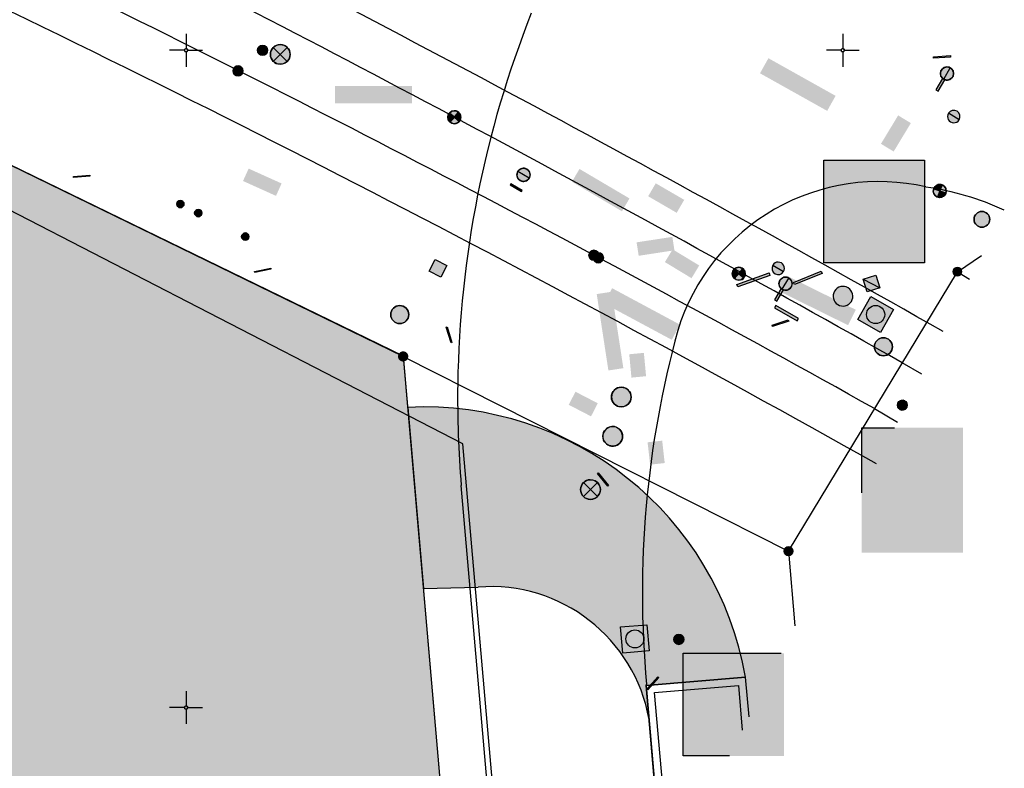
# Model space of a CAD drawing. Header units: metres. Extents: x 2695560 to 2696939, y 1260491 to 1262050.
# Tile 992 of 1005: x 2696895 to 2696932, y 1261622 to 1261651. Entities that reach past the tile are written whole.
import ezdxf

# ---------------------------------------------------------------- set-up
doc = ezdxf.new("R2010")
doc.units = ezdxf.units.M
doc.linetypes.add('AUSGEZOGEN', pattern=[0])
for name, color, linetype in [('XR$1$AV_Flächen (EO)', 7, 'AUSGEZOGEN'), ('XR$1$AV_Gebäudeflächen (BB)', 7, 'AUSGEZOGEN'), ('XR$1$AV_Gebäudeflächen ut.', 7, 'AUSGEZOGEN'), ('XR$1$AV_Grenzpunkte', 7, 'AUSGEZOGEN'), ('XR$1$AV_Koordinatennetzpunkte', 7, 'AUSGEZOGEN'), ('XR$1$AV_Linien (BB)', 7, 'AUSGEZOGEN'), ('XR$1$AV_Linien (EO)', 7, 'AUSGEZOGEN'), ('XR$1$AW_LK_Schachtdeckel', 24, 'AUSGEZOGEN'), ('XR$1$AW_LK_Vorflutereinlauf', 24, 'AUSGEZOGEN'), ('XR$1$AW_LK_Zwischenpunkt', 24, 'AUSGEZOGEN'), ('XR$1$EW_LK_Bauwerk', 1, 'AUSGEZOGEN'), ('XR$1$EW_LK_Bauwerk_FL_Linie_Punkt', 1, 'AUSGEZOGEN'), ('XR$1$EW_LK_Knoten', 1, 'AUSGEZOGEN'), ('XR$1$FM_LK_SW_TRASSEKNOTEN', 94, 'AUSGEZOGEN'), ('XR$1$GA_LK_Absperrarmatur', 32, 'AUSGEZOGEN'), ('XR$1$GA_LK_Rohrleitungsteil', 32, 'AUSGEZOGEN'), ('XR$1$Liegenschaftsgrenzen', 7, 'AUSGEZOGEN'), ('XR$1$PFAV', 255, 'AUSGEZOGEN'), ('XR$1$PFAW', 255, 'AUSGEZOGEN'), ('XR$1$PFEW', 255, 'AUSGEZOGEN'), ('XR$1$PFGA', 255, 'AUSGEZOGEN'), ('XR$1$PFWA', 255, 'AUSGEZOGEN'), ('XR$1$PFWFM', 255, 'AUSGEZOGEN'), ('XR$1$RAEW', 8, 'AUSGEZOGEN'), ('XR$1$RP_Abstandslinie', 7, 'AUSGEZOGEN'), ('XR$1$WA_LK_Absperrarmatur', 171, 'AUSGEZOGEN'), ('XR$1$WA_LK_Hydrant', 171, 'AUSGEZOGEN'), ('XR$1$WA_LK_Rohrleitungsteil', 171, 'AUSGEZOGEN')]:
    doc.layers.add(name, color=color, linetype=linetype)

# ---------------------------------------------------------------- blocks, each defined once
blk = doc.blocks.new('COMPLEXOBJECT_749')
at = {"layer": 'XR$1$AV_Linien (BB)', "color": 7, "linetype": 'AUSGEZOGEN', "transparency": 33554687}
for centre, radius, start, end in [((6926.366, 11637.014), 7.993, 119.7101, 163.0642), ((6954.89, 11629.366), 37.521, 164.5802, 185.3197)]:
    blk.add_arc(centre, radius, start, end, dxfattribs=at)
blk = doc.blocks.new('COMPLEXOBJECT_762')
at = {"layer": 'XR$1$AV_Linien (BB)', "color": 7, "linetype": 'AUSGEZOGEN', "transparency": 33554687}
blk.add_line((6912.753, 11607.431), (6910.475, 11633.445), dxfattribs=at)
blk.add_arc((6950.035, 11636.751), 39.698, 179.1987, 184.7767, dxfattribs=at)
blk = doc.blocks.new('COMPLEXOBJECT_837')
at = {"layer": 'XR$1$AV_Flächen (EO)', "color": 7, "linetype": 'AUSGEZOGEN', "transparency": 33554687}
blk.add_arc((6612.489, 11074.631), 643.406, 60.817542, 64.035142, dxfattribs=at)
blk = doc.blocks.new('COMPLEXOBJECT_838')
at = {"layer": 'XR$1$AV_Flächen (EO)', "color": 7, "linetype": 'AUSGEZOGEN', "transparency": 33554687}
blk.add_arc((6544.066, 10959.027), 779.744, 60.564685, 63.194661, dxfattribs=at)
blk = doc.blocks.new('COMPLEXOBJECT_970')
at = {"layer": 'XR$1$AV_Flächen (EO)', "color": 7, "linetype": 'AUSGEZOGEN', "transparency": 33554687}
blk.add_line((6909.039, 11629.53), (6911.12, 11629.58), dxfattribs=at)
blk.add_arc((6911.599, 11623.48), 6.119, 9.9777, 94.486, dxfattribs=at)
blk = doc.blocks.new('COMPLEXOBJECT_1074')
at = {"layer": 'XR$1$AV_Linien (EO)', "color": 7, "linetype": 'AUSGEZOGEN', "transparency": 33554687}
blk.add_arc((6542.623, 10956.311), 784.619, 60.51411, 63.191552, dxfattribs=at)
blk = doc.blocks.new('COMPLEXOBJECT_1075')
at = {"layer": 'XR$1$AV_Linien (EO)', "color": 7, "linetype": 'AUSGEZOGEN', "transparency": 33554687}
blk.add_arc((6628.355, 11103.793), 608.411, 60.680507, 64.913591, dxfattribs=at)
blk = doc.blocks.new('BAV15')
at = {"layer": 'XR$1$PFAV', "transparency": 33554687}
blk.add_hatch(color=7, dxfattribs=at).paths.add_polyline_path([(0.5, 0), (0.49, 0.1), (0.46, 0.2), (0.41, 0.29), (0.34, 0.36), (0.26, 0.42), (0.17, 0.47), (0.08, 0.49), (-0.03, 0.5), (-0.13, 0.48), (-0.22, 0.45), (-0.31, 0.4), (-0.38, 0.33), (-0.44, 0.24), (-0.48, 0.15), (-0.5, 0.05), (-0.5, -0.05), (-0.48, -0.15), (-0.44, -0.24), (-0.38, -0.33), (-0.31, -0.4), (-0.22, -0.45), (-0.13, -0.48), (-0.03, -0.5), (0.08, -0.49), (0.17, -0.47), (0.26, -0.42), (0.34, -0.36), (0.41, -0.29), (0.46, -0.2), (0.49, -0.1)])
at = {"color": 7, "transparency": 33554687}
for start, end in [(90, 270), (270, 90)]:
    blk.add_arc((0, 0), 0.5, start, end, dxfattribs=at)
at = {"layer": 'XR$1$PFAV', "transparency": 33554687}
blk.add_circle((0, 0), 0.5, dxfattribs=at)
blk = doc.blocks.new('BWAV20')
at = {"true_color": 0x000000, "transparency": 33554687}
blk.add_hatch(color=18, dxfattribs=at).paths.add_polyline_path([(0.167, 0), (0.163, 0.034), (0.153, 0.066), (0.137, 0.095), (0.115, 0.121), (0.088, 0.141), (0.058, 0.156), (0.025, 0.165), (-0.008, 0.166), (-0.042, 0.161), (-0.073, 0.15), (-0.102, 0.132), (-0.126, 0.109), (-0.146, 0.081), (-0.159, 0.05), (-0.166, 0.017), (-0.166, -0.017), (-0.159, -0.05), (-0.146, -0.081), (-0.126, -0.109), (-0.102, -0.132), (-0.073, -0.15), (-0.042, -0.161), (-0.008, -0.166), (0.025, -0.165), (0.058, -0.156), (0.088, -0.141), (0.115, -0.121), (0.137, -0.095), (0.153, -0.066), (0.163, -0.034)])
at = {"layer": 'XR$1$PFAV', "transparency": 33554687}
blk.add_hatch(color=7, dxfattribs=at).paths.add_polyline_path([(0.5, 0), (0.49, 0.101), (0.459, 0.197), (0.41, 0.286), (0.344, 0.362), (0.264, 0.424), (0.174, 0.469), (0.076, 0.494), (-0.025, 0.499), (-0.125, 0.484), (-0.22, 0.449), (-0.306, 0.395), (-0.379, 0.326), (-0.437, 0.243), (-0.477, 0.15), (-0.497, 0.051), (-0.497, -0.051), (-0.477, -0.15), (-0.437, -0.243), (-0.379, -0.326), (-0.306, -0.395), (-0.22, -0.449), (-0.125, -0.484), (-0.025, -0.499), (0.076, -0.494), (0.174, -0.469), (0.264, -0.424), (0.344, -0.362), (0.41, -0.286), (0.459, -0.197), (0.49, -0.101)])
blk = doc.blocks.new('BAV2041')
at = {"color": 7, "transparency": 33554687}
for p, q in [((0, 0.5), (0, 0.05)), ((-0.05, 0), (-0.5, 0)), ((0.05, 0), (0.5, 0)), ((0, -0.05), (0, -0.5))]:
    blk.add_line(p, q, dxfattribs=at)
blk.add_circle((0, 0), 0.05, dxfattribs=at)
for start, end in [(90, 270), (270, 90)]:
    blk.add_arc((0, 0), 0.05, start, end, dxfattribs=at)
blk = doc.blocks.new('BAW2092')
at = {"true_color": 0x000000, "transparency": 33554687}
blk.add_hatch(color=18, dxfattribs=at).paths.add_polyline_path([(-0.03, 0.5), (-0.03, -0.5), (0.03, -0.5), (0.03, 0.5)])
at = {"transparency": 33554687}
blk.add_lwpolyline([(-0.03, 0.5), (0.03, 0.5), (0.03, -0.5), (-0.03, -0.5), (-0.03, 0.5)], close=True, dxfattribs=at)
blk = doc.blocks.new('BAW2081')
at = {"layer": 'XR$1$PFAW', "transparency": 33554687}
blk.add_hatch(color=7, dxfattribs=at).paths.add_polyline_path([(0.5, 0), (0.49, 0.101), (0.459, 0.197), (0.41, 0.286), (0.344, 0.362), (0.264, 0.424), (0.174, 0.469), (0.076, 0.494), (-0.025, 0.499), (-0.125, 0.484), (-0.22, 0.449), (-0.306, 0.395), (-0.379, 0.326), (-0.437, 0.243), (-0.477, 0.15), (-0.497, 0.051), (-0.497, -0.051), (-0.477, -0.15), (-0.437, -0.243), (-0.379, -0.326), (-0.306, -0.395), (-0.22, -0.449), (-0.125, -0.484), (-0.025, -0.499), (0.076, -0.494), (0.174, -0.469), (0.264, -0.424), (0.344, -0.362), (0.41, -0.286), (0.459, -0.197), (0.49, -0.101)])
at = {"transparency": 33554687}
blk.add_line((-0.433, -0.25), (0, 0), dxfattribs=at)
blk.add_lwpolyline([(0, 0.5), (0, 0), (0.433, -0.25)], dxfattribs=at)
for start, end in [(90, 180), (180, 270), (0, 90), (270, 0)]:
    blk.add_arc((0, 0), 0.5, start, end, dxfattribs=at)
at = {"layer": 'XR$1$PFAW', "transparency": 33554687}
blk.add_circle((0, 0), 0.5, dxfattribs=at)
blk = doc.blocks.new('BAW2082')
at = {"layer": 'XR$1$PFAW', "transparency": 33554687}
blk.add_hatch(color=7, dxfattribs=at).paths.add_polyline_path([(0.509, -0.003), (0.499, 0.098), (0.469, 0.194), (0.42, 0.283), (0.354, 0.359), (0.274, 0.421), (0.183, 0.466), (0.085, 0.491), (-0.016, 0.496), (-0.116, 0.481), (-0.211, 0.446), (-0.297, 0.392), (-0.37, 0.323), (-0.428, 0.24), (-0.468, 0.147), (-0.488, 0.047), (-0.488, -0.054), (-0.468, -0.153), (-0.428, -0.246), (-0.37, -0.329), (-0.297, -0.398), (-0.211, -0.452), (-0.116, -0.487), (-0.016, -0.502), (0.085, -0.497), (0.183, -0.472), (0.274, -0.427), (0.354, -0.366), (0.42, -0.289), (0.469, -0.2), (0.499, -0.104)])
at = {"transparency": 33554687}
for start, end in [(91.1948, 268.8052), (268.8052, 91.1948)]:
    blk.add_arc((0.01, 0), 0.5, start, end, dxfattribs=at)
at = {"layer": 'XR$1$PFAW', "transparency": 33554687}
blk.add_circle((0.009, -0.003), 0.5, dxfattribs=at)
blk = doc.blocks.new('BAW2087')
at = {"lineweight": 25, "true_color": 0x000000, "transparency": 33554687}
h = blk.add_hatch(color=18, dxfattribs=at)
h.paths.add_polyline_path([(-0.5, 0.5), (-0.5, -0.5), (0.5, -0.5), (0.5, 0.5)])
h.paths.add_polyline_path([(0.337, -0.069), (0.316, -0.136), (0.282, -0.196), (0.237, -0.249), (0.182, -0.292), (0.119, -0.322), (0.052, -0.34), (-0.017, -0.343), (-0.086, -0.333), (-0.151, -0.309), (-0.21, -0.272), (-0.261, -0.224), (-0.301, -0.167), (-0.328, -0.103), (-0.342, -0.035), (-0.342, 0.035), (-0.328, 0.103), (-0.301, 0.167), (-0.261, 0.224), (-0.21, 0.272), (-0.151, 0.309), (-0.086, 0.333), (-0.017, 0.343), (0.052, 0.34), (0.119, 0.322), (0.182, 0.292), (0.237, 0.249), (0.282, 0.196), (0.316, 0.136), (0.337, 0.069), (0.344, 0)], flags=16)
at = {"layer": 'XR$1$PFAW', "lineweight": 25, "transparency": 33554687}
blk.add_hatch(color=7, dxfattribs=at).paths.add_polyline_path([(0.344, 0), (0.337, 0.069), (0.316, 0.136), (0.282, 0.196), (0.237, 0.249), (0.182, 0.292), (0.119, 0.322), (0.052, 0.34), (-0.017, 0.343), (-0.086, 0.333), (-0.151, 0.309), (-0.21, 0.272), (-0.261, 0.224), (-0.301, 0.167), (-0.328, 0.103), (-0.342, 0.035), (-0.342, -0.035), (-0.328, -0.103), (-0.301, -0.167), (-0.261, -0.224), (-0.21, -0.272), (-0.151, -0.309), (-0.086, -0.333), (-0.017, -0.343), (0.052, -0.34), (0.119, -0.322), (0.182, -0.292), (0.237, -0.249), (0.282, -0.196), (0.316, -0.136), (0.337, -0.069)])
at = {"lineweight": 25, "transparency": 33554687}
for p, q in [((-0.5, 0.5, 0.993), (0.5, 0.5, 0.993)), ((-0.5, -0.5, 0.993), (-0.5, 0.5, 0.993)), ((0.5, 0.5, 0.993), (0.5, -0.5, 0.993)), ((0.5, -0.5, 0.993), (-0.5, -0.5, 0.993))]:
    blk.add_line(p, q, dxfattribs=at)
blk.add_circle((0, 0), 0.344, dxfattribs=at)
at = {"layer": 'XR$1$PFAW', "lineweight": 25, "transparency": 33554687}
blk.add_line((-0.5, 0.5), (0.5, 0.5), dxfattribs=at)
at = {"layer": 'XR$1$PFAW', "color": 31, "lineweight": 25, "transparency": 33554687}
for p, q in [((-0.5, -0.5), (-0.5, 0.5)), ((0.5, 0.5), (0.5, -0.5)), ((0.5, -0.5), (-0.5, -0.5))]:
    blk.add_line(p, q, dxfattribs=at)
at = {"layer": 'XR$1$PFAW', "lineweight": 25, "transparency": 33554687}
blk.add_circle((0, 0), 0.344, dxfattribs=at)
blk = doc.blocks.new('BWA2011')
at = {"layer": 'XR$1$PFWA', "transparency": 33554687}
blk.add_hatch(color=7, dxfattribs=at).paths.add_polyline_path([(-0.5, 0.5), (-0.5, -0.5), (0.5, -0.5), (0.5, 0.5)])
at = {"transparency": 33554687}
blk.add_line((-0.5, -0.5), (0.5, 0.5), dxfattribs=at)
blk.add_lwpolyline([(-0.5, 0.5), (0.5, 0.5), (0.5, -0.5), (-0.5, -0.5), (-0.5, 0.5)], close=True, dxfattribs=at)
at = {"layer": 'XR$1$PFWA', "transparency": 33554687}
blk.add_lwpolyline([(-0.5, 0.5), (0.5, 0.5), (0.5, -0.5), (-0.5, -0.5), (-0.5, 0.5)], close=True, dxfattribs=at)
blk = doc.blocks.new('BWA2013')
at = {"true_color": 0x000000, "transparency": 33554687}
blk.add_hatch(color=18, dxfattribs=at).paths.add_polyline_path([(-0.291, -0.409), (0.352, 0.357), (0.291, 0.409), (-0.352, -0.357)])
at = {"transparency": 33554687}
blk.add_lwpolyline([(-0.291, -0.409), (-0.352, -0.357), (0.291, 0.409), (0.352, 0.357), (-0.291, -0.409)], close=True, dxfattribs=at)
blk = doc.blocks.new('BWA14')
at = {"true_color": 0x000000, "transparency": 33554687}
blk.add_hatch(color=18, dxfattribs=at).paths.add_polyline_path([(-0.05, -0.5), (0.05, -0.5), (0.05, 0.5), (-0.05, 0.5)])
at = {"transparency": 33554687}
blk.add_lwpolyline([(-0.05, -0.5), (0.05, -0.5), (0.05, 0.5), (-0.05, 0.5), (-0.05, -0.5)], close=True, dxfattribs=at)
blk = doc.blocks.new('BWA957')
at = {"true_color": 0x000000, "transparency": 33554687}
blk.add_hatch(color=18, dxfattribs=at).paths.add_polyline_path([(0.5, 0), (0.49, 0.101), (0.459, 0.197), (0.41, 0.286), (0.344, 0.362), (0.264, 0.424), (0.174, 0.469), (0.076, 0.494), (-0.025, 0.499), (-0.125, 0.484), (-0.22, 0.449), (-0.306, 0.395), (-0.379, 0.326), (-0.437, 0.243), (-0.477, 0.15), (-0.497, 0.051), (-0.497, -0.051), (-0.477, -0.15), (-0.437, -0.243), (-0.379, -0.326), (-0.306, -0.395), (-0.22, -0.449), (-0.125, -0.484), (-0.025, -0.499), (0.076, -0.494), (0.174, -0.469), (0.264, -0.424), (0.344, -0.362), (0.41, -0.286), (0.459, -0.197), (0.49, -0.101)])
at = {"transparency": 33554687}
for start, end in [(90, 180), (0, 90), (180, 270), (270, 0)]:
    blk.add_arc((0, 0), 0.5, start, end, dxfattribs=at)
blk = doc.blocks.new('BWA2010')
at = {"true_color": 0x000000, "transparency": 33554687}
blk.add_hatch(color=18, dxfattribs=at).paths.add_polyline_path([(-0.1, -0.5), (0.1, -0.5), (0.1, 0.5), (-0.1, 0.5)])
at = {"layer": 'XR$1$PFWA', "transparency": 33554687}
blk.add_hatch(color=7, dxfattribs=at).paths.add_polyline_path([(0.5, -1), (0.49, -0.899), (0.459, -0.803), (0.41, -0.714), (0.344, -0.638), (0.264, -0.576), (0.174, -0.531), (0.076, -0.506), (-0.025, -0.501), (-0.125, -0.516), (-0.22, -0.551), (-0.306, -0.605), (-0.379, -0.674), (-0.437, -0.757), (-0.477, -0.85), (-0.497, -0.949), (-0.497, -1.051), (-0.477, -1.15), (-0.437, -1.243), (-0.379, -1.326), (-0.306, -1.395), (-0.22, -1.449), (-0.125, -1.484), (-0.025, -1.499), (0.076, -1.494), (0.174, -1.469), (0.264, -1.424), (0.344, -1.362), (0.41, -1.286), (0.459, -1.197), (0.49, -1.101)])
at = {"transparency": 33554687}
blk.add_line((0, -0.5), (0, -1.5), dxfattribs=at)
blk.add_lwpolyline([(-0.1, -0.5), (0.1, -0.5), (0.1, 0.5), (-0.1, 0.5), (-0.1, -0.5)], close=True, dxfattribs=at)
for start, end in [(90, 270), (270, 90)]:
    blk.add_arc((0, -1), 0.5, start, end, dxfattribs=at)
at = {"layer": 'XR$1$PFWA', "transparency": 33554687}
blk.add_circle((0, -1), 0.5, dxfattribs=at)
blk = doc.blocks.new('BWA965')
at = {"layer": 'XR$1$PFWA', "transparency": 33554687}
blk.add_hatch(color=7, dxfattribs=at).paths.add_polyline_path([(0, 0.5), (-0.051, 0.497), (-0.101, 0.49), (-0.15, 0.477), (-0.197, 0.459), (-0.243, 0.437), (-0.286, 0.41), (-0.326, 0.379), (-0.362, 0.344), (-0.395, 0.306), (-0.424, 0.264), (-0.449, 0.22), (-0.469, 0.174), (-0.484, 0.125), (-0.494, 0.076), (-0.499, 0.025), (-0.499, -0.025), (-0.494, -0.076), (-0.484, -0.125), (-0.469, -0.174), (-0.449, -0.22), (-0.424, -0.264), (-0.395, -0.306), (-0.362, -0.344), (-0.326, -0.379), (-0.286, -0.41), (-0.243, -0.437), (-0.197, -0.459), (-0.15, -0.477), (-0.101, -0.49), (-0.051, -0.497), (0, -0.5), (0.051, -0.497), (0.101, -0.49), (0.15, -0.477), (0.197, -0.459), (0.243, -0.437), (0.286, -0.41), (0.326, -0.379), (0.362, -0.344), (0.395, -0.306), (0.424, -0.264), (0.449, -0.22), (0.469, -0.174), (0.484, -0.125), (0.494, -0.076), (0.499, -0.025), (0.499, 0.025), (0.494, 0.076), (0.484, 0.125), (0.469, 0.174), (0.449, 0.22), (0.424, 0.264), (0.395, 0.306), (0.362, 0.344), (0.326, 0.379), (0.286, 0.41), (0.243, 0.437), (0.197, 0.459), (0.15, 0.477), (0.101, 0.49), (0.051, 0.497)])
at = {"transparency": 33554687}
blk.add_line((0, 0.5), (0, -0.5), dxfattribs=at)
for start, end in [(90, 270), (270, 90)]:
    blk.add_arc((0, 0), 0.5, start, end, dxfattribs=at)
blk = doc.blocks.new('BWA2012')
at = {"layer": 'XR$1$PFWA', "transparency": 33554687}
blk.add_hatch(color=7, dxfattribs=at).paths.add_polyline_path([(0.5, 0), (0.49, 0.101), (0.459, 0.197), (0.41, 0.286), (0.344, 0.362), (0.264, 0.424), (0.174, 0.469), (0.076, 0.494), (-0.025, 0.499), (-0.125, 0.484), (-0.22, 0.449), (-0.306, 0.395), (-0.379, 0.326), (-0.437, 0.243), (-0.477, 0.15), (-0.497, 0.051), (-0.497, -0.051), (-0.477, -0.15), (-0.437, -0.243), (-0.379, -0.326), (-0.306, -0.395), (-0.22, -0.449), (-0.125, -0.484), (-0.025, -0.499), (0.076, -0.494), (0.174, -0.469), (0.264, -0.424), (0.344, -0.362), (0.41, -0.286), (0.459, -0.197), (0.49, -0.101)])
at = {"transparency": 33554687}
blk.add_line((0.354, 0.354), (-0.354, -0.354), dxfattribs=at)
for start, end in [(45, 225), (225, 45)]:
    blk.add_arc((0, 0), 0.5, start, end, dxfattribs=at)
at = {"layer": 'XR$1$PFWA', "transparency": 33554687}
blk.add_circle((0, 0), 0.5, dxfattribs=at)
blk = doc.blocks.new('BGA14')
at = {"transparency": 33554687}
blk.add_hatch(color=36, dxfattribs=at).paths.add_polyline_path([(-0.05, -0.5), (0.05, -0.5), (0.05, 0.5), (-0.05, 0.5)])
at = {"color": 32, "transparency": 33554687}
blk.add_lwpolyline([(-0.05, -0.5), (0.05, -0.5), (0.05, 0.5), (-0.05, 0.5), (-0.05, -0.5)], close=True, dxfattribs=at)
blk = doc.blocks.new('BGA965')
at = {"layer": 'XR$1$PFGA', "transparency": 33554687}
blk.add_hatch(color=7, dxfattribs=at).paths.add_polyline_path([(0.5, 0), (0.49, 0.101), (0.459, 0.197), (0.41, 0.286), (0.344, 0.362), (0.264, 0.424), (0.174, 0.469), (0.076, 0.494), (-0.025, 0.499), (-0.125, 0.484), (-0.22, 0.449), (-0.306, 0.395), (-0.379, 0.326), (-0.437, 0.243), (-0.477, 0.15), (-0.497, 0.051), (-0.497, -0.051), (-0.477, -0.15), (-0.437, -0.243), (-0.379, -0.326), (-0.306, -0.395), (-0.22, -0.449), (-0.125, -0.484), (-0.025, -0.499), (0.076, -0.494), (0.174, -0.469), (0.264, -0.424), (0.344, -0.362), (0.41, -0.286), (0.459, -0.197), (0.49, -0.101)])
at = {"color": 32, "transparency": 33554687}
blk.add_line((0, 0.5), (0, -0.5), dxfattribs=at)
for start, end in [(90, 270), (270, 90)]:
    blk.add_arc((0, 0), 0.5, start, end, dxfattribs=at)
at = {"layer": 'XR$1$PFGA', "transparency": 33554687}
blk.add_circle((0, 0), 0.5, dxfattribs=at)
blk = doc.blocks.new('BEW15')
at = {"layer": 'XR$1$PFEW', "transparency": 33554687}
h = blk.add_hatch(color=7, dxfattribs=at)
h.paths.add_polyline_path([(-0.5, 0), (-0.497, -0.05), (-0.489, -0.1), (-0.477, -0.15), (-0.459, -0.197), (-0.437, -0.242), (-0.41, -0.285), (-0.379, -0.326), (-0.344, -0.362), (-0.306, -0.395), (-0.264, -0.424), (-0.22, -0.449), (-0.173, -0.469), (-0.125, -0.484), (-0.075, -0.494), (-0.025, -0.499), (0.026, -0.499), (0.076, -0.494), (0.126, -0.484), (0.174, -0.469), (0.22, -0.449), (0.265, -0.424), (0.306, -0.395), (0.345, -0.362), (0.38, -0.326), (0.411, -0.285), (0.437, -0.242), (0.46, -0.197), (0.477, -0.15), (0.49, -0.1), (0.498, -0.05), (0.5, 0), (0.498, 0.051), (0.49, 0.101), (0.477, 0.15), (0.46, 0.197), (0.437, 0.243), (0.411, 0.286), (0.38, 0.326), (0.345, 0.363), (0.306, 0.396), (0.265, 0.424), (0.22, 0.449), (0.174, 0.469), (0.126, 0.484), (0.076, 0.494), (0.026, 0.5), (-0.025, 0.5), (-0.075, 0.494), (-0.125, 0.484), (-0.173, 0.469), (-0.22, 0.449), (-0.264, 0.424), (-0.306, 0.396), (-0.344, 0.363), (-0.379, 0.326), (-0.41, 0.286), (-0.437, 0.243), (-0.459, 0.197), (-0.477, 0.15), (-0.489, 0.101), (-0.497, 0.051)])
h.paths.add_polyline_path([(0.01, 0.001), (0.01, 0), (0.01, -0.001), (0.01, -0.002), (0.01, -0.003), (0.009, -0.004), (0.009, -0.005), (0.009, -0.006), (0.008, -0.006), (0.007, -0.007), (0.006, -0.008), (0.006, -0.008), (0.005, -0.009), (0.004, -0.009), (0.003, -0.01), (0.002, -0.01), (0.001, -0.01), (0, -0.01), (-0.001, -0.01), (-0.002, -0.01), (-0.003, -0.009), (-0.004, -0.009), (-0.005, -0.008), (-0.006, -0.008), (-0.007, -0.007), (-0.007, -0.006), (-0.008, -0.006), (-0.008, -0.005), (-0.009, -0.004), (-0.009, -0.003), (-0.009, -0.002), (-0.01, -0.001), (-0.01, 0), (-0.01, 0.001), (-0.009, 0.002), (-0.009, 0.003), (-0.009, 0.004), (-0.008, 0.005), (-0.008, 0.006), (-0.007, 0.007), (-0.007, 0.007), (-0.006, 0.008), (-0.005, 0.009), (-0.004, 0.009), (-0.003, 0.01), (-0.002, 0.01), (-0.001, 0.01), (0, 0.01), (0.001, 0.01), (0.002, 0.01), (0.003, 0.01), (0.004, 0.01), (0.005, 0.009), (0.006, 0.009), (0.006, 0.008), (0.007, 0.007), (0.008, 0.007), (0.009, 0.006), (0.009, 0.005), (0.009, 0.004), (0.01, 0.003), (0.01, 0.002)], flags=16)
at = {"color": 1, "transparency": 33554687}
for start, end in [(0, 180), (180, 0)]:
    blk.add_arc((0, 0), 0.5, start, end, dxfattribs=at)
at = {"layer": 'XR$1$PFEW', "transparency": 33554687}
blk.add_circle((0, 0), 0.5, dxfattribs=at)
blk = doc.blocks.new('BEWLP2574')
at = {"layer": 'XR$1$PFEW', "transparency": 33554687}
blk.add_hatch(color=7, dxfattribs=at).paths.add_polyline_path([(-0.5, 0), (-0.497, -0.051), (-0.489, -0.101), (-0.477, -0.15), (-0.459, -0.198), (-0.437, -0.243), (-0.41, -0.286), (-0.379, -0.326), (-0.344, -0.363), (-0.306, -0.396), (-0.264, -0.425), (-0.22, -0.449), (-0.173, -0.469), (-0.125, -0.485), (-0.075, -0.495), (-0.025, -0.5), (0.026, -0.5), (0.076, -0.495), (0.126, -0.485), (0.174, -0.469), (0.221, -0.449), (0.265, -0.425), (0.306, -0.396), (0.345, -0.363), (0.38, -0.326), (0.411, -0.286), (0.437, -0.243), (0.46, -0.198), (0.477, -0.15), (0.49, -0.101), (0.498, -0.051), (0.5, 0), (0.498, 0.05), (0.49, 0.1), (0.477, 0.149), (0.46, 0.197), (0.437, 0.242), (0.411, 0.285), (0.38, 0.325), (0.345, 0.362), (0.306, 0.395), (0.265, 0.424), (0.221, 0.448), (0.174, 0.468), (0.126, 0.484), (0.076, 0.494), (0.026, 0.499), (-0.025, 0.499), (-0.075, 0.494), (-0.125, 0.484), (-0.173, 0.468), (-0.22, 0.448), (-0.264, 0.424), (-0.306, 0.395), (-0.344, 0.362), (-0.379, 0.325), (-0.41, 0.285), (-0.437, 0.242), (-0.459, 0.197), (-0.477, 0.149), (-0.489, 0.1), (-0.497, 0.05)])
at = {"color": 1, "transparency": 33554687}
for start, end in [(90, 180), (0, 90), (180, 270), (270, 0)]:
    blk.add_arc((0, 0), 0.5, start, end, dxfattribs=at)
at = {"layer": 'XR$1$PFEW', "transparency": 33554687}
blk.add_circle((0, 0), 0.5, dxfattribs=at)
blk = doc.blocks.new('BEWLP2561')
at = {"layer": 'XR$1$PFEW', "transparency": 33554687}
blk.add_hatch(color=7, dxfattribs=at).paths.add_polyline_path([(0.488, 0), (0.478, 0.101), (0.448, 0.197), (0.399, 0.286), (0.333, 0.362), (0.253, 0.424), (0.162, 0.469), (0.064, 0.494), (-0.037, 0.499), (-0.137, 0.484), (-0.232, 0.449), (-0.318, 0.395), (-0.391, 0.326), (-0.449, 0.243), (-0.489, 0.15), (-0.509, 0.051), (-0.509, -0.051), (-0.489, -0.15), (-0.449, -0.243), (-0.391, -0.326), (-0.318, -0.395), (-0.232, -0.449), (-0.137, -0.484), (-0.037, -0.499), (0.064, -0.494), (0.162, -0.469), (0.253, -0.424), (0.333, -0.362), (0.399, -0.286), (0.448, -0.197), (0.478, -0.101)])
at = {"layer": 'XR$1$RAEW', "transparency": 33554687}
for points in [[(-0.324, -0.38), (-0.009, 0.003), (-0.38, 0.325), (-0.396, 0.305), (-0.411, 0.285), (-0.425, 0.263), (-0.438, 0.242), (-0.449, 0.219), (-0.46, 0.196), (-0.469, 0.172), (-0.477, 0.148), (-0.484, 0.124), (-0.49, 0.099), (-0.494, 0.074), (-0.497, 0.049), (-0.499, 0.024), (-0.5, -0.001), (-0.499, -0.027), (-0.497, -0.052), (-0.494, -0.077), (-0.489, -0.102), (-0.484, -0.127), (-0.477, -0.151), (-0.468, -0.175), (-0.459, -0.198), (-0.448, -0.221), (-0.436, -0.244), (-0.423, -0.266), (-0.409, -0.287), (-0.394, -0.307), (-0.378, -0.327), (-0.361, -0.346), (-0.343, -0.363)], [(0.306, 0.386), (0, 0), (0.381, -0.325), (0.397, -0.305), (0.411, -0.284), (0.425, -0.262), (0.438, -0.24), (0.449, -0.217), (0.459, -0.193), (0.468, -0.169), (0.476, -0.144), (0.483, -0.12), (0.488, -0.094), (0.492, -0.069), (0.494, -0.043), (0.495, -0.018), (0.495, 0.008), (0.494, 0.034), (0.491, 0.059), (0.487, 0.084), (0.482, 0.11), (0.475, 0.134), (0.468, 0.159), (0.459, 0.183), (0.448, 0.206), (0.437, 0.229), (0.424, 0.252), (0.41, 0.273), (0.395, 0.294), (0.379, 0.314), (0.362, 0.334), (0.345, 0.352), (0.326, 0.37)]]:
    blk.add_hatch(color=1, dxfattribs=at).paths.add_polyline_path(points)
at = {"color": 1, "transparency": 33554687}
for p, q in [((0.381, -0.325), (-0.38, 0.325)), ((-0.324, -0.38), (0.306, 0.386))]:
    blk.add_line(p, q, dxfattribs=at)
for start, end in [(91.38095, 268.61905), (268.61905, 91.38095)]:
    blk.add_arc((0, 0), 0.5, start, end, dxfattribs=at)
at = {"layer": 'XR$1$PFEW', "transparency": 33554687}
blk.add_circle((-0.012, 0, -0.993), 0.5, dxfattribs=at)
at = {"layer": 'XR$1$RAEW', "color": 1, "transparency": 33554687}
for points in [[(-0.324, -0.38), (-0.009, 0.003), (-0.38, 0.325)], [(0.306, 0.386), (0, 0), (0.381, -0.325)]]:
    blk.add_lwpolyline(points, dxfattribs=at)
for centre, start, end in [((0, 0), 139.48209, 229.51105), ((-0.004, -0.006), 320.36586, 51.63478)]:
    blk.add_arc(centre, 0.5, start, end, dxfattribs=at)
blk = doc.blocks.new('BEWLP2549_S')
at = {"layer": 'XR$1$PFEW', "transparency": 33554687}
blk.add_hatch(color=7, dxfattribs=at).paths.add_polyline_path([(0.5, 0), (0.49, 0.101), (0.459, 0.197), (0.41, 0.286), (0.344, 0.362), (0.264, 0.424), (0.174, 0.469), (0.076, 0.494), (-0.025, 0.499), (-0.125, 0.484), (-0.22, 0.449), (-0.306, 0.395), (-0.379, 0.326), (-0.437, 0.243), (-0.477, 0.15), (-0.497, 0.051), (-0.497, -0.051), (-0.477, -0.15), (-0.437, -0.243), (-0.379, -0.326), (-0.306, -0.395), (-0.22, -0.449), (-0.125, -0.484), (-0.025, -0.499), (0.076, -0.494), (0.174, -0.469), (0.264, -0.424), (0.344, -0.362), (0.41, -0.286), (0.459, -0.197), (0.49, -0.101)])
at = {"color": 1, "transparency": 33554687}
for p, q in [((0.354, -0.354), (-0.354, 0.354)), ((-0.354, -0.354), (0.354, 0.354))]:
    blk.add_line(p, q, dxfattribs=at)
for start, end in [(91.3809, 268.6191), (268.6191, 91.3809)]:
    blk.add_arc((0, 0), 0.5, start, end, dxfattribs=at)
at = {"layer": 'XR$1$PFEW', "transparency": 33554687}
blk.add_circle((0, 0), 0.5, dxfattribs=at)
blk = doc.blocks.new('BEW957')
at = {"layer": 'XR$1$RAEW', "transparency": 33554687}
blk.add_hatch(color=1, dxfattribs=at).paths.add_polyline_path([(-0.5, 0), (-0.5, -0.05), (-0.49, -0.1), (-0.48, -0.15), (-0.46, -0.2), (-0.44, -0.24), (-0.41, -0.29), (-0.38, -0.33), (-0.34, -0.36), (-0.31, -0.4), (-0.26, -0.42), (-0.22, -0.45), (-0.17, -0.47), (-0.13, -0.48), (-0.08, -0.49), (-0.03, -0.5), (0.03, -0.5), (0.08, -0.49), (0.13, -0.48), (0.17, -0.47), (0.22, -0.45), (0.26, -0.42), (0.31, -0.4), (0.34, -0.36), (0.38, -0.33), (0.41, -0.29), (0.44, -0.24), (0.46, -0.2), (0.48, -0.15), (0.49, -0.1), (0.5, -0.05), (0.5, 0), (0.5, 0.05), (0.49, 0.1), (0.48, 0.15), (0.46, 0.2), (0.44, 0.24), (0.41, 0.29), (0.38, 0.33), (0.34, 0.36), (0.31, 0.4), (0.26, 0.42), (0.22, 0.45), (0.17, 0.47), (0.13, 0.48), (0.08, 0.49), (0.03, 0.5), (-0.03, 0.5), (-0.08, 0.49), (-0.13, 0.48), (-0.17, 0.47), (-0.22, 0.45), (-0.26, 0.42), (-0.31, 0.4), (-0.34, 0.36), (-0.38, 0.33), (-0.41, 0.29), (-0.44, 0.24), (-0.46, 0.2), (-0.48, 0.15), (-0.49, 0.1), (-0.5, 0.05)])
at = {"color": 1, "transparency": 33554687}
for start, end in [(90, 180), (180, 270), (0, 90), (270, 0)]:
    blk.add_arc((0, 0), 0.5, start, end, dxfattribs=at)
at = {"layer": 'XR$1$RAEW', "color": 1, "transparency": 33554687}
blk.add_circle((0, 0), 0.5, dxfattribs=at)
blk = doc.blocks.new('BWFM1')
at = {"layer": 'XR$1$PFWFM', "transparency": 33554687}
blk.add_hatch(color=7, dxfattribs=at).paths.add_polyline_path([(-0.5, 0.5), (-0.5, -0.5), (0.5, -0.5), (0.5, 0.5)])
at = {"color": 94, "transparency": 33554687}
blk.add_lwpolyline([(-0.5, 0.5), (0.5, 0.5), (0.5, -0.5), (-0.5, -0.5), (-0.5, 0.5)], close=True, dxfattribs=at)

msp = doc.modelspace()

# ---------------------------------------------------------------- hatches: boundary and pattern name
at = {"transparency": 33554687}
for points in [[(2696923.138, 1261649.509), (2696922.817, 1261648.936), (2696925.375, 1261647.506), (2696925.695, 1261648.078)], [(2696906.639, 1261648.447), (2696906.639, 1261647.791), (2696909.57, 1261647.791), (2696909.57, 1261648.447)], [(2696927.422, 1261646.253), (2696927.906, 1261645.96), (2696928.56, 1261647.041), (2696928.076, 1261647.334)], [(2696903.351, 1261645.311), (2696903.138, 1261644.839), (2696904.393, 1261644.273), (2696904.606, 1261644.745)], [(2696925.242, 1261645.63), (2696925.242, 1261641.728), (2696929.083, 1261641.728), (2696929.083, 1261645.63)], [(2696915.946, 1261645.297), (2696915.658, 1261644.809), (2696917.562, 1261643.687), (2696917.85, 1261644.175)], [(2696918.848, 1261644.751), (2696918.561, 1261644.258), (2696919.646, 1261643.629), (2696919.933, 1261644.122)], [(2696927.634, 1261643.604), (2696928.119, 1261643.311), (2696928.768, 1261644.384), (2696928.283, 1261644.677)], [(2696918.12, 1261642.505), (2696918.199, 1261641.994), (2696919.56, 1261642.203), (2696919.481, 1261642.714)], [(2696919.491, 1261642.239), (2696919.198, 1261641.754), (2696920.211, 1261641.141), (2696920.504, 1261641.626)], [(2696923.833, 1261641.238), (2696923.543, 1261640.649), (2696926.171, 1261639.353), (2696926.462, 1261639.941)], [(2696917.171, 1261640.625), (2696916.602, 1261640.538), (2696917.046, 1261637.632), (2696917.616, 1261637.719)], [(2696917.188, 1261640.761), (2696916.878, 1261640.183), (2696919.46, 1261638.797), (2696919.771, 1261639.375)], [(2696918.397, 1261638.301), (2696917.84, 1261638.248), (2696917.924, 1261637.36), (2696918.481, 1261637.413)], [(2696915.793, 1261636.823), (2696915.536, 1261636.326), (2696916.386, 1261635.887), (2696916.642, 1261636.384)], [(2696926.693, 1261635.451), (2696926.693, 1261630.705), (2696930.543, 1261630.705), (2696930.543, 1261635.451)], [(2696919.094, 1261634.962), (2696918.538, 1261634.9), (2696918.634, 1261634.048), (2696919.19, 1261634.111)], [(2696917.753, 1261631.078), (2696917.179, 1261631.026), (2696917.446, 1261628.088), (2696918.019, 1261628.14)], [(2696919.892, 1261626.874), (2696919.892, 1261622.972), (2696923.728, 1261622.972), (2696923.728, 1261626.874)]]:
    msp.add_hatch(color=7, dxfattribs=at).paths.add_polyline_path(points)
at = {"layer": 'XR$1$AV_Gebäudeflächen (BB)', "true_color": 0xd2d2d2, "transparency": 33554687}
msp.add_hatch(color=254, dxfattribs=at).paths.add_polyline_path([(2696893.909, 1261567.932), (2696912.193, 1261604.205), (2696909.241, 1261638.174), (2696880.616, 1261652.101), (2696875.039, 1261650.87), (2696843.267, 1261643.848), (2696838.983, 1261569.689), (2696861.462, 1261567.151)])
at = {"layer": 'XR$1$AV_Gebäudeflächen ut.', "true_color": 0xf5f5f5, "transparency": 33554687}
msp.add_hatch(color=7, dxfattribs=at).paths.add_polyline_path([(2696922.266, 1261625.968), (2696922.152, 1261626.536), (2696922.012, 1261627.099), (2696921.846, 1261627.654), (2696921.654, 1261628.202), (2696921.437, 1261628.739), (2696921.195, 1261629.266), (2696920.928, 1261629.781), (2696920.638, 1261630.283), (2696920.325, 1261630.771), (2696919.99, 1261631.243), (2696919.632, 1261631.7), (2696919.254, 1261632.139), (2696918.856, 1261632.561), (2696918.438, 1261632.963), (2696918.003, 1261633.345), (2696917.549, 1261633.707), (2696917.08, 1261634.047), (2696916.595, 1261634.365), (2696916.096, 1261634.66), (2696915.583, 1261634.931), (2696915.059, 1261635.178), (2696914.524, 1261635.401), (2696913.978, 1261635.598), (2696913.425, 1261635.769), (2696912.863, 1261635.915), (2696912.296, 1261636.034), (2696911.724, 1261636.127), (2696911.148, 1261636.192), (2696910.569, 1261636.231), (2696909.99, 1261636.243), (2696909.41, 1261636.228), (2696910.009, 1261629.34), (2696912.09, 1261629.39), (2696912.381, 1261629.406), (2696912.672, 1261629.408), (2696912.963, 1261629.396), (2696913.253, 1261629.37), (2696913.541, 1261629.331), (2696913.827, 1261629.278), (2696914.111, 1261629.211), (2696914.391, 1261629.131), (2696914.666, 1261629.038), (2696914.937, 1261628.932), (2696915.203, 1261628.813), (2696915.463, 1261628.681), (2696915.716, 1261628.537), (2696915.962, 1261628.382), (2696916.2, 1261628.215), (2696916.43, 1261628.036), (2696916.652, 1261627.847), (2696916.864, 1261627.648), (2696917.066, 1261627.439), (2696917.258, 1261627.22), (2696917.44, 1261626.993), (2696917.611, 1261626.757), (2696917.77, 1261626.513), (2696917.917, 1261626.262), (2696918.053, 1261626.004), (2696918.175, 1261625.74), (2696918.286, 1261625.471), (2696918.383, 1261625.196), (2696918.467, 1261624.918), (2696918.538, 1261624.635), (2696918.595, 1261624.35), (2696918.481, 1261625.654)])

# ---------------------------------------------------------------- linework, layer by layer
at = {"color": 24, "lineweight": -3, "transparency": 33554687}
for p, q in [((2696926.693, 1261632.971), (2696926.693, 1261635.451)), ((2696926.693, 1261635.451), (2696927.943, 1261635.451)), ((2696919.892, 1261626.874), (2696923.62, 1261626.874))]:
    msp.add_line(p, q, dxfattribs=at)
msp.add_lwpolyline([(2696925.242, 1261645.63), (2696929.083, 1261645.63), (2696929.083, 1261641.728), (2696925.242, 1261641.728), (2696925.242, 1261645.63)], close=True, dxfattribs=at)
msp.add_lwpolyline([(2696921.653, 1261622.972), (2696919.892, 1261622.972), (2696919.892, 1261626.874)], dxfattribs=at)
at = {"layer": 'XR$1$AV_Flächen (EO)', "color": 7, "linetype": 'AUSGEZOGEN', "transparency": 33554687}
for p, q in [((2696928.972, 1261637.493), (2696928.234, 1261637.925)), ((2696909.41, 1261636.228), (2696910.009, 1261629.34)), ((2696927.179, 1261636.181), (2696928.053, 1261635.668))]:
    msp.add_line(p, q, dxfattribs=at)
for points in [[(2696918.595, 1261624.35), (2696918.481, 1261625.654), (2696922.266, 1261625.968)], [(2696922.4, 1261624.454), (2696922.266, 1261625.968), (2696918.481, 1261625.654), (2696919.149, 1261618.005)], [(2696919.406, 1261618.514), (2696918.806, 1261625.38), (2696921.993, 1261625.644), (2696922.143, 1261623.945)]]:
    msp.add_lwpolyline(points, dxfattribs=at)
msp.add_arc((2696910.026, 1261623.815), 12.428, 9.9763, 92.839, dxfattribs=at)
at = {"layer": 'XR$1$AV_Linien (BB)', "color": 7, "linetype": 'AUSGEZOGEN', "transparency": 33554687}
for p, q in [((2696912.193, 1261604.205), (2696909.241, 1261638.174)), ((2696918.481, 1261625.654), (2696918.501, 1261625.697)), ((2696919.149, 1261618.005), (2696918.481, 1261625.654))]:
    msp.add_line(p, q, dxfattribs=at)
for points in [[(2696909.241, 1261638.174), (2696880.616, 1261652.101), (2696875.039, 1261650.87)], [(2696922.4, 1261624.454), (2696922.266, 1261625.968), (2696918.481, 1261625.654)]]:
    msp.add_lwpolyline(points, dxfattribs=at)
for centre, radius, start, end in [((2696951.044, 1261636.561), 39.736, 158.3552, 179.2), ((2696927.336, 1261636.818), 7.998, 77.0088, 119.6857), ((2696927.542, 1261633.708), 11.018, 65.4669, 81.6949)]:
    msp.add_arc(centre, radius, start, end, dxfattribs=at)
at = {"layer": 'XR$1$Liegenschaftsgrenzen', "color": 7, "linetype": 'AUSGEZOGEN', "transparency": 33554687}
for p, q in [((2696909.233, 1261638.165), (2696880.623, 1261652.097)), ((2696930.33, 1261641.39), (2696931.248, 1261642.007)), ((2696923.9, 1261630.76), (2696930.33, 1261641.39)), ((2696930.33, 1261641.39), (2696930.795, 1261641.107)), ((2696909.233, 1261638.165), (2696923.9, 1261630.76)), ((2696909.233, 1261638.165), (2696912.192, 1261604.204)), ((2696923.9, 1261630.76), (2696924.147, 1261627.92))]:
    msp.add_line(p, q, dxfattribs=at)
at = {"layer": 'XR$1$RP_Abstandslinie', "color": 7, "linetype": 'AUSGEZOGEN', "transparency": 33554687}
for p, q in [((2696911.5, 1261634.84), (2696880.68, 1261650.73)), ((2696913.892, 1261607.575), (2696911.5, 1261634.84))]:
    msp.add_line(p, q, dxfattribs=at)

# ---------------------------------------------------------------- block references
at = {"layer": 'XR$1$AV_Flächen (EO)', "color": 7, "linetype": 'AUSGEZOGEN', "lineweight": -3, "transparency": 33554687}
for name in ['COMPLEXOBJECT_838', 'COMPLEXOBJECT_837', 'COMPLEXOBJECT_970']:
    msp.add_blockref(name, (2690000.97, 1249999.81), dxfattribs=at)
at = {"layer": 'XR$1$AV_Grenzpunkte', "color": 7, "linetype": 'AUSGEZOGEN', "lineweight": -3, "transparency": 33554687}
for name, p, xscale, yscale in [('BAV15', (2696930.33, 1261641.39), 0.3249999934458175, 0.3249999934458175), ('BWAV20', (2696909.233, 1261638.165), 0.3899999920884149, 0.3899999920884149), ('BAV15', (2696923.9, 1261630.76), 0.3249999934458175, 0.3249999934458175)]:
    msp.add_blockref(name, p, dxfattribs=dict(at, xscale=xscale, yscale=yscale))
at = {"layer": 'XR$1$AV_Koordinatennetzpunkte', "color": 7, "linetype": 'AUSGEZOGEN', "lineweight": -3, "transparency": 33554687, "xscale": 1.25, "yscale": 1.25}
for p in [(2696900.97, 1261649.81), (2696925.97, 1261649.81), (2696900.97, 1261624.81)]:
    msp.add_blockref('BAV2041', p, dxfattribs=at)
at = {"layer": 'XR$1$AV_Linien (BB)', "color": 7, "linetype": 'AUSGEZOGEN', "lineweight": -3, "transparency": 33554687}
for name in ['COMPLEXOBJECT_749', 'COMPLEXOBJECT_762']:
    msp.add_blockref(name, (2690000.97, 1249999.81), dxfattribs=at)
at = {"layer": 'XR$1$AV_Linien (EO)', "color": 7, "linetype": 'AUSGEZOGEN', "lineweight": -3, "transparency": 33554687}
for name in ['COMPLEXOBJECT_1074', 'COMPLEXOBJECT_1075']:
    msp.add_blockref(name, (2690000.97, 1249999.81), dxfattribs=at)
at = {"layer": 'XR$1$AW_LK_Schachtdeckel', "color": 24, "linetype": 'AUSGEZOGEN', "lineweight": -3, "transparency": 33554687}
for name, p, xscale, yscale in [('BAW2081', (2696903.88, 1261649.81), 0.3749999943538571, 0.3749999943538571), ('BAW2082', (2696917.531, 1261636.623), 0.7499999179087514, 0.7499999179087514), ('BAW2081', (2696919.728, 1261627.402), 0.3749999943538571, 0.3749999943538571)]:
    msp.add_blockref(name, p, dxfattribs=dict(at, xscale=xscale, yscale=yscale))
for p, rotation in [((2696927.22, 1261639.76), 150.197723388), ((2696918.054, 1261627.42), 94.97970581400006)]:
    msp.add_blockref('BAW2087', p, dxfattribs=dict(at, rotation=rotation))
at = {"layer": 'XR$1$AW_LK_Schachtdeckel', "color": 24, "linetype": 'AUSGEZOGEN', "lineweight": -3, "transparency": 33554687, "xscale": 0.7499999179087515, "yscale": 0.7499999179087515, "rotation": 95.079681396}
msp.add_blockref('BAW2082', (2696917.21, 1261635.12), dxfattribs=at)
at = {"layer": 'XR$1$AW_LK_Vorflutereinlauf', "color": 24, "linetype": 'AUSGEZOGEN', "lineweight": -3, "transparency": 33554687, "xscale": 0.3749999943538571, "yscale": 0.3749999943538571}
for p in [(2696902.948, 1261649.028), (2696916.494, 1261642.014), (2696916.668, 1261641.917)]:
    msp.add_blockref('BAW2081', p, dxfattribs=at)
at = {"layer": 'XR$1$AW_LK_Zwischenpunkt', "color": 24, "linetype": 'AUSGEZOGEN', "lineweight": -3, "transparency": 33554687, "yscale": 0.6249999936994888}
for p, xscale, rotation in [((2696896.999, 1261645.013), 0.6249999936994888, 94.54669157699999), ((2696903.889, 1261641.443), 0.6249999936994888, 101.317529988), ((2696910.98, 1261638.991), 0.6249999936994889, 197.3194306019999), ((2696916.839, 1261633.482), 0.6249999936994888, 39.483134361), ((2696918.738, 1261625.732), 0.6249999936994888, 137.841230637)]:
    msp.add_blockref('BAW2092', p, dxfattribs=dict(at, xscale=xscale, rotation=rotation))
at = {"layer": 'XR$1$EW_LK_Bauwerk', "color": 1, "linetype": 'AUSGEZOGEN', "lineweight": -3, "transparency": 33554687, "xscale": 0.6874999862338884, "yscale": 0.6874999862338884}
for p in [(2696909.103, 1261639.757), (2696927.517, 1261638.533)]:
    msp.add_blockref('BEWLP2574', p, dxfattribs=at)
at = {"layer": 'XR$1$EW_LK_Bauwerk_FL_Linie_Punkt', "color": 1, "linetype": 'AUSGEZOGEN', "lineweight": -3, "transparency": 33554687, "xscale": 0.5999999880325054, "yscale": 0.5999999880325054}
msp.add_blockref('BEW15', (2696931.265, 1261643.38), dxfattribs=at)
at = {"layer": 'XR$1$EW_LK_Knoten', "color": 1, "linetype": 'AUSGEZOGEN', "lineweight": -3, "transparency": 33554687}
for name, p, xscale, yscale in [('BEWLP2549_S', (2696904.556, 1261649.655), 0.749999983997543, 0.749999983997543), ('BEWLP2561', (2696911.186, 1261647.263), 0.4943918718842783, 0.4943918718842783), ('BEW957', (2696900.752, 1261643.963), 0.2749999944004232, 0.2749999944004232), ('BEW957', (2696901.434, 1261643.619), 0.2749999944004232, 0.2749999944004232), ('BEW957', (2696903.223, 1261642.724), 0.2749999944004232, 0.2749999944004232), ('BEWLP2561', (2696922.013, 1261641.313), 0.4943918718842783, 0.4943918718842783), ('BEWLP2549_S', (2696916.365, 1261633.101), 0.749999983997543, 0.749999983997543)]:
    msp.add_blockref(name, p, dxfattribs=dict(at, xscale=xscale, yscale=yscale))
at = {"layer": 'XR$1$EW_LK_Knoten', "color": 1, "linetype": 'AUSGEZOGEN', "lineweight": -3, "transparency": 33554687, "xscale": 0.4943918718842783, "yscale": 0.4943918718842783, "rotation": 108.9288}
msp.add_blockref('BEWLP2561', (2696929.66, 1261644.462), dxfattribs=at)
at = {"layer": 'XR$1$FM_LK_SW_TRASSEKNOTEN', "color": 94, "linetype": 'AUSGEZOGEN', "lineweight": -3, "transparency": 33554687, "xscale": 0.500000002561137, "yscale": 0.5000000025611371, "rotation": 242.6462009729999}
msp.add_blockref('BWFM1', (2696910.562, 1261641.512), dxfattribs=at)
at = {"layer": 'XR$1$GA_LK_Absperrarmatur', "color": 32, "linetype": 'AUSGEZOGEN', "lineweight": -3, "transparency": 33554687, "xscale": 0.4999999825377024, "yscale": 0.4999999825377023, "rotation": 239.7744}
msp.add_blockref('BGA965', (2696913.816, 1261645.073), dxfattribs=at)
at = {"layer": 'XR$1$GA_LK_Rohrleitungsteil', "color": 32, "linetype": 'AUSGEZOGEN', "lineweight": -3, "transparency": 33554687, "xscale": 0.4999999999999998, "yscale": 0.5, "rotation": 239.7735}
msp.add_blockref('BGA14', (2696913.53, 1261644.583), dxfattribs=at)
at = {"layer": 'XR$1$WA_LK_Absperrarmatur', "color": 171, "linetype": 'AUSGEZOGEN', "lineweight": -3, "transparency": 33554687}
for name, p, xscale, yscale, rotation in [('BWA2010', (2696929.684, 1261648.495), 0.4999999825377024, 0.4999999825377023, 149.71704102), ('BWA965', (2696930.195, 1261647.291), 0.4755282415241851, 0.4755282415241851, 238.834396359), ('BWA965', (2696923.51, 1261641.516), 0.475528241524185, 0.475528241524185, 59.47412109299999), ('BWA2010', (2696923.536, 1261640.503), 0.4999999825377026, 0.4999999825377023, 149.474853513), ('BWA2012', (2696928.237, 1261636.313), 0.3749999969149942, 0.3749999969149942, 239.2261282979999)]:
    msp.add_blockref(name, p, dxfattribs=dict(at, xscale=xscale, yscale=yscale, rotation=rotation))
at = {"layer": 'XR$1$WA_LK_Hydrant', "color": 171, "linetype": 'AUSGEZOGEN', "lineweight": -3, "transparency": 33554687, "xscale": 0.7499999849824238, "yscale": 0.7499999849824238, "rotation": 328.545785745}
msp.add_blockref('BWA957', (2696925.976, 1261640.455), dxfattribs=at)
at = {"layer": 'XR$1$WA_LK_Rohrleitungsteil', "color": 171, "linetype": 'AUSGEZOGEN', "lineweight": -3, "transparency": 33554687}
for name, p, xscale, yscale, rotation in [('BWA2013', (2696929.749, 1261649.557), 0.6499999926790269, 0.6499999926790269, 314.269775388), ('BWA2013', (2696922.568, 1261641.074), 1.299999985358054, 1.299999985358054, 149.475097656), ('BWA2013', (2696924.64, 1261641.152), 1.137499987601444, 1.137499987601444, 151.79958), ('BWA2011', (2696927.06, 1261640.94), 0.4999999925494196, 0.4999999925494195, 287.311767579), ('BWA2013', (2696923.593, 1261639.428), 0.6499999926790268, 0.649999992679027, 328.404595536)]:
    msp.add_blockref(name, p, dxfattribs=dict(at, xscale=xscale, yscale=yscale, rotation=rotation))
at = {"layer": 'XR$1$WA_LK_Rohrleitungsteil', "color": 171, "linetype": 'AUSGEZOGEN', "lineweight": -3, "transparency": 33554687, "rotation": 60.38581088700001}
msp.add_blockref('BWA14', (2696923.828, 1261639.809), dxfattribs=at)

doc.saveas('drawing.dxf')
